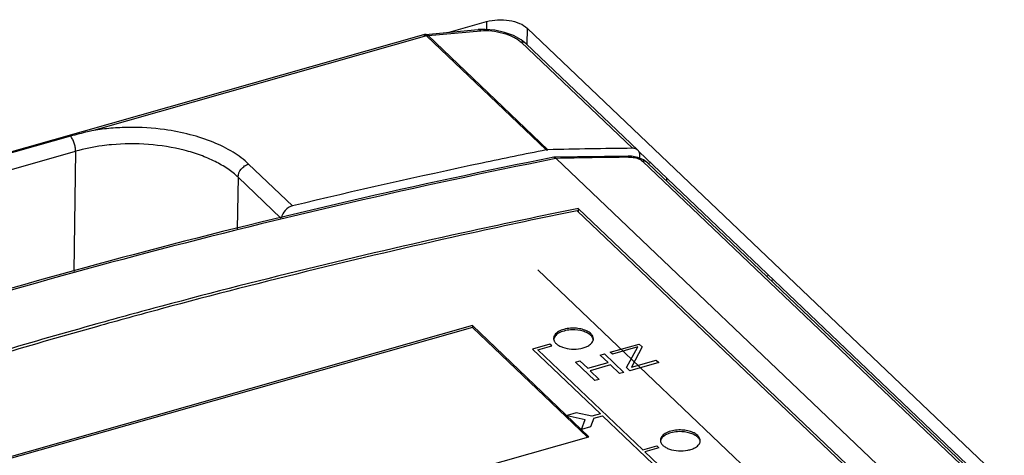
# Model space of a CAD drawing. Header units: millimetres. Extents: x 1117 to 38156, y -1945 to 7303.
# Tile 295 of 656: x 9636 to 9686, y 1482 to 1504. Entities that reach past the tile are written whole.
import ezdxf

# ---------------------------------------------------------------- set-up
doc = ezdxf.new("R2010")
doc.units = ezdxf.units.MM

msp = doc.modelspace()

# ---------------------------------------------------------------- linework, layer by layer
at = {"color": 7, "linetype": 'Continuous'}
for p, q in [((9657.619, 1503.029), (9659.501, 1503.564)), ((9659.429, 1503.174), (9659.075, 1503.163)), ((9659.501, 1503.564), (9659.495, 1503.168)), ((9661.542, 1503.237), (9661.529, 1502.411)), ((9661.542, 1503.237), (9743.76, 1424.821)), ((9656.335, 1502.903), (9604.927, 1488.299)), ((9656.478, 1502.847), (9639.754, 1498.096)), ((9656.426, 1502.92), (9659.075, 1503.163)), ((9662.489, 1497.113), (9656.478, 1502.847)), ((9656.564, 1502.863), (9659.212, 1503.106)), ((9662.581, 1497.124), (9656.564, 1502.863)), ((9661.233, 1502.531), (9666.829, 1497.194)), ((9661.487, 1502.451), (9661.239, 1502.648)), ((9661.486, 1502.452), (9667.102, 1497.096)), ((9638.6, 1497.801), (9622.89, 1493.338)), ((9623.143, 1492.583), (9638.853, 1497.046)), ((9638.853, 1497.046), (9638.764, 1491.001)), ((9662.884, 1496.747), (9662.896, 1496.748)), ((9664.066, 1496.769), (9662.896, 1496.748)), ((9666.776, 1496.796), (9666.621, 1496.802)), ((9666.622, 1496.742), (9666.718, 1496.743)), ((9667.097, 1496.734), (9666.776, 1496.796)), ((9667.151, 1497.026), (9708.935, 1457.174)), ((9667.2, 1496.691), (9667.2, 1496.859)), ((9649.752, 1494.298), (9647.549, 1496.4)), ((9662.997, 1496.683), (9662.901, 1496.664)), ((9662.997, 1496.683), (9662.902, 1496.663)), ((9704.171, 1457.412), (9662.997, 1496.683)), ((9667.386, 1496.613), (9667.097, 1496.734)), ((9667.333, 1496.547), (9707.767, 1457.982)), ((9667.587, 1496.467), (9667.386, 1496.613)), ((9708.021, 1457.902), (9667.586, 1496.467)), ((9667.748, 1496.456), (9667.622, 1496.433)), ((9647.017, 1495.741), (9646.979, 1493.141)), ((9649.171, 1493.687), (9647.017, 1495.741)), ((9668.564, 1495.535), (9668.564, 1495.678)), ((9664.108, 1494.164), (9664.03, 1494.148)), ((9664.108, 1494.164), (9664.031, 1494.147)), ((9684.544, 1474.511), (9664.051, 1494.057)), ((9664.108, 1494.164), (9664.106, 1494.004)), ((9684.749, 1474.479), (9664.108, 1494.164)), ((9679.007, 1474.931), (9662.076, 1491.079)), ((9673.678, 1490.8), (9673.562, 1490.767)), ((9673.913, 1490.577), (9673.797, 1490.544)), ((9658.787, 1488.274), (9627.367, 1479.348)), ((9658.786, 1488.189), (9627.435, 1479.283)), ((9658.787, 1488.274), (9658.786, 1488.189)), ((9664.573, 1482.669), (9658.786, 1488.189)), ((9664.643, 1482.689), (9658.787, 1488.274)), ((9662.683, 1487.345), (9661.811, 1487.097)), ((9662.781, 1487.252), (9662.683, 1487.345)), ((9665.716, 1486.938), (9667.17, 1487.351)), ((9667.17, 1487.351), (9667.316, 1487.213)), ((9665.226, 1483.839), (9661.811, 1487.097)), ((9662.083, 1487.054), (9662.781, 1487.252)), ((9662.083, 1487.054), (9667.353, 1482.027)), ((9665.206, 1486.793), (9665.425, 1486.855)), ((9665.425, 1486.855), (9666.401, 1485.925)), ((9665.819, 1486.839), (9665.716, 1486.938)), ((9667.092, 1487.201), (9665.819, 1486.839)), ((9666.525, 1486.166), (9667.092, 1487.201)), ((9667.316, 1487.213), (9666.785, 1486.188)), ((9663.97, 1486.442), (9664.188, 1486.504)), ((9664.946, 1485.511), (9663.97, 1486.442)), ((9664.188, 1486.504), (9664.583, 1486.128)), ((9664.583, 1486.128), (9665.601, 1486.417)), ((9665.601, 1486.417), (9665.206, 1486.793)), ((9668.146, 1486.42), (9666.691, 1486.007)), ((9666.785, 1486.188), (9668.022, 1486.539)), ((9668.022, 1486.539), (9668.146, 1486.42)), ((9665.726, 1486.298), (9664.707, 1486.009)), ((9664.707, 1486.009), (9665.164, 1485.573)), ((9666.182, 1485.863), (9665.726, 1486.298)), ((9666.401, 1485.925), (9666.182, 1485.863)), ((9666.691, 1486.007), (9666.525, 1486.166)), ((9665.164, 1485.573), (9664.946, 1485.511)), ((9663.997, 1483.883), (9663.541, 1483.753)), ((9664.79, 1483.715), (9663.997, 1483.883)), ((9663.541, 1483.753), (9664.456, 1483.56)), ((9664.273, 1483.055), (9664.456, 1483.56)), ((9664.888, 1483.622), (9664.729, 1483.185)), ((9665.226, 1483.839), (9664.79, 1483.715)), ((9664.888, 1483.622), (9665.324, 1483.746)), ((9672.643, 1476.766), (9665.324, 1483.746)), ((9664.729, 1483.185), (9664.273, 1483.055)), ((9633.222, 1473.763), (9664.643, 1482.689)), ((9667.353, 1482.027), (9668.051, 1482.226)), ((9668.148, 1482.133), (9667.45, 1481.934)), ((9667.45, 1481.934), (9672.72, 1476.908)), ((9668.051, 1482.226), (9668.148, 1482.133))]:
    msp.add_line(p, q, dxfattribs=at)
for points in [[(9661.239, 1502.648), (9660.846, 1502.861), (9660.397, 1503.023), (9659.917, 1503.129), (9659.429, 1503.174)], [(9666.621, 1496.802), (9665.425, 1496.789), (9664.066, 1496.769)]]:
    msp.add_lwpolyline(points, dxfattribs=at)
for centre, radius, start, end in [((9656.472, 1502.422), 0.5, 95.2384, 105.8592), ((9670.88, 1082.865), 413.899, 90.58946, 91.09209), ((9666.887, 1496.87), 0.313, 30.7107, 46.3369), ((9664.589, 1487.61), 0.278, 353.3236, 359.192), ((9669.956, 1482.491), 0.278, 353.3236, 359.192)]:
    msp.add_arc(centre, radius, start, end, dxfattribs=at)
msp.add_ellipse((9751.411, 1385.943), major_axis=(234.435, -46.401), ratio=0.431436, start_param=2.023699, end_param=2.04312, dxfattribs=at)
for points, knots in [([(9659.501, 1503.564), (9659.681, 1503.615), (9660.063, 1503.672), (9660.629, 1503.644), (9661.14, 1503.509), (9661.433, 1503.341), (9661.542, 1503.237)], [0, 0, 0, 0, 0.263725, 0.536983, 0.790162, 1, 1, 1, 1]), ([(9659.075, 1503.163), (9659.098, 1503.165), (9659.151, 1503.155), (9659.193, 1503.124), (9659.212, 1503.106)], [0, 0, 0, 0, 0.4634, 1, 1, 1, 1]), ([(9656.335, 1502.903), (9656.341, 1502.904), (9656.366, 1502.909), (9656.391, 1502.903), (9656.409, 1502.895)], [0, 0, 0, 0, 0.234561, 1, 1, 1, 1]), ([(9656.409, 1502.895), (9656.414, 1502.893), (9656.44, 1502.88), (9656.462, 1502.862), (9656.478, 1502.847)], [0, 0, 0, 0, 0.225493, 1, 1, 1, 1]), ([(9656.564, 1502.863), (9656.544, 1502.882), (9656.502, 1502.912), (9656.45, 1502.922), (9656.426, 1502.92)], [0, 0, 0, 0, 0.537084, 1, 1, 1, 1]), ([(9656.478, 1502.847), (9656.485, 1502.849), (9656.513, 1502.856), (9656.542, 1502.861), (9656.564, 1502.863)], [0, 0, 0, 0, 0.255491, 1, 1, 1, 1]), ([(9659.212, 1503.106), (9659.393, 1503.122), (9659.773, 1503.113), (9660.327, 1503.006), (9660.764, 1502.845), (9661.059, 1502.675), (9661.181, 1502.581), (9661.233, 1502.531)], [0, 0, 0, 0, 0.253719, 0.526461, 0.785374, 0.899818, 1, 1, 1, 1]), ([(9661.486, 1502.452), (9661.455, 1502.482), (9661.373, 1502.528), (9661.28, 1502.535), (9661.233, 1502.531)], [0, 0, 0, 0, 0.479327, 1, 1, 1, 1]), ([(9643.324, 1498.131), (9642.73, 1498.212), (9641.829, 1498.268), (9640.636, 1498.212), (9640.045, 1498.142), (9639.754, 1498.096)], [0, 0, 0, 0, 0.502205, 0.753369, 1, 1, 1, 1]), ([(9639.751, 1498.095), (9639.653, 1498.073), (9639.267, 1497.983), (9638.884, 1497.882), (9638.6, 1497.801)], [0, 0, 0, 0, 0.252919, 1, 1, 1, 1]), ([(9638.853, 1497.046), (9638.854, 1497.113), (9638.841, 1497.253), (9638.789, 1497.457), (9638.711, 1497.644), (9638.64, 1497.756), (9638.6, 1497.801)], [0, 0, 0, 0, 0.248344, 0.516658, 0.77616, 1, 1, 1, 1]), ([(9647.549, 1496.4), (9647.311, 1496.626), (9646.745, 1497.045), (9645.747, 1497.535), (9644.588, 1497.911), (9643.756, 1498.072), (9643.324, 1498.131)], [0, 0, 0, 0, 0.212341, 0.452732, 0.717442, 1, 1, 1, 1]), ([(9640.653, 1497.372), (9640.497, 1497.358), (9639.89, 1497.29), (9639.289, 1497.17), (9638.853, 1497.046)], [0, 0, 0, 0, 0.257415, 1, 1, 1, 1]), ([(9647.017, 1495.741), (9646.857, 1495.894), (9646.488, 1496.185), (9645.852, 1496.551), (9645.118, 1496.862), (9644.01, 1497.2), (9642.507, 1497.436), (9641.273, 1497.428), (9640.653, 1497.372)], [0, 0, 0, 0, 0.098799, 0.20779, 0.326316, 0.453014, 0.722967, 1, 1, 1, 1]), ([(9662.884, 1496.747), (9656.022, 1495.372), (9642.605, 1492.286), (9629.401, 1488.385), (9622.986, 1486.253)], [0, 0, 0, 0, 0.508665, 1, 1, 1, 1]), ([(9662.489, 1497.113), (9661.417, 1496.896), (9657.159, 1496.014), (9652.917, 1495.057), (9649.752, 1494.298)], [0, 0, 0, 0, 0.251685, 1, 1, 1, 1]), ([(9662.489, 1497.113), (9662.497, 1497.115), (9662.527, 1497.12), (9662.558, 1497.123), (9662.581, 1497.124)], [0, 0, 0, 0, 0.254058, 1, 1, 1, 1]), ([(9662.917, 1496.746), (9662.923, 1496.744), (9662.953, 1496.732), (9662.976, 1496.708), (9662.991, 1496.689)], [0, 0, 0, 0, 0.213024, 1, 1, 1, 1]), ([(9666.621, 1496.802), (9666.638, 1496.803), (9666.677, 1496.789), (9666.705, 1496.76), (9666.718, 1496.743)], [0, 0, 0, 0, 0.446148, 1, 1, 1, 1]), ([(9666.718, 1496.743), (9666.729, 1496.744), (9666.775, 1496.743), (9666.822, 1496.74), (9666.857, 1496.735)], [0, 0, 0, 0, 0.242081, 1, 1, 1, 1]), ([(9667.041, 1497.142), (9667.026, 1497.151), (9666.959, 1497.183), (9666.884, 1497.195), (9666.829, 1497.194)], [0, 0, 0, 0, 0.240309, 1, 1, 1, 1]), ([(9666.857, 1496.735), (9666.95, 1496.724), (9667.085, 1496.691), (9667.242, 1496.617), (9667.306, 1496.571), (9667.333, 1496.547)], [0, 0, 0, 0, 0.544775, 0.791409, 1, 1, 1, 1]), ([(9667.2, 1496.859), (9667.2, 1496.874), (9667.197, 1496.933), (9667.178, 1496.991), (9667.155, 1497.029)], [0, 0, 0, 0, 0.2576, 1, 1, 1, 1]), ([(9662.901, 1496.664), (9656.04, 1495.288), (9642.628, 1492.199), (9629.429, 1488.294), (9623.018, 1486.159)], [0, 0, 0, 0, 0.508715, 1, 1, 1, 1]), ([(9647.017, 1495.741), (9647.02, 1495.886), (9647.119, 1496.108), (9647.338, 1496.311), (9647.477, 1496.38), (9647.549, 1496.4)], [0, 0, 0, 0, 0.487515, 0.74997, 1, 1, 1, 1]), ([(9667.586, 1496.467), (9667.555, 1496.497), (9667.472, 1496.544), (9667.379, 1496.551), (9667.333, 1496.547)], [0, 0, 0, 0, 0.479739, 1, 1, 1, 1]), ([(9649.752, 1494.298), (9649.611, 1494.264), (9649.355, 1494.106), (9649.214, 1493.834), (9649.202, 1493.695)], [0, 0, 0, 0, 0.51074, 1, 1, 1, 1]), ([(9664.051, 1494.057), (9662.277, 1493.693), (9655.276, 1492.204), (9648.32, 1490.507), (9643.158, 1489.116)], [0, 0, 0, 0, 0.253002, 1, 1, 1, 1]), ([(9664.03, 1494.148), (9662.26, 1493.79), (9655.275, 1492.32), (9648.335, 1490.638), (9643.186, 1489.256)], [0, 0, 0, 0, 0.253047, 1, 1, 1, 1]), ([(9643.186, 1489.256), (9642.095, 1488.963), (9637.775, 1487.779), (9633.48, 1486.505), (9630.286, 1485.5)], [0, 0, 0, 0, 0.252376, 1, 1, 1, 1]), ([(9643.158, 1489.116), (9642.072, 1488.824), (9637.775, 1487.643), (9633.502, 1486.376), (9630.323, 1485.377)], [0, 0, 0, 0, 0.252294, 1, 1, 1, 1]), ([(9663.716, 1488.144), (9663.604, 1488.136), (9663.394, 1488.102), (9663.155, 1488.009), (9663.009, 1487.906), (9662.93, 1487.823), (9662.88, 1487.732), (9662.867, 1487.667), (9662.867, 1487.635)], [0, 0, 0, 0, 0.31589, 0.592827, 0.711913, 0.817598, 0.912073, 1, 1, 1, 1]), ([(9663.804, 1488.063), (9663.691, 1488.06), (9663.477, 1488.036), (9663.227, 1487.957), (9663.065, 1487.865), (9662.949, 1487.769), (9662.887, 1487.674), (9662.873, 1487.609)], [0, 0, 0, 0, 0.308867, 0.586808, 0.708574, 0.817407, 1, 1, 1, 1]), ([(9664.74, 1487.869), (9664.685, 1487.921), (9664.546, 1488.011), (9664.299, 1488.1), (9664.016, 1488.148), (9663.816, 1488.151), (9663.716, 1488.144)], [0, 0, 0, 0, 0.207533, 0.451912, 0.721636, 1, 1, 1, 1]), ([(9664.738, 1487.784), (9664.688, 1487.831), (9664.562, 1487.916), (9664.252, 1488.036), (9663.985, 1488.067), (9663.804, 1488.063)], [0, 0, 0, 0, 0.208265, 0.451664, 1, 1, 1, 1]), ([(9664.867, 1487.606), (9664.867, 1487.652), (9664.842, 1487.753), (9664.778, 1487.832), (9664.74, 1487.869)], [0, 0, 0, 0, 0.465868, 1, 1, 1, 1]), ([(9662.867, 1487.635), (9662.867, 1487.625), (9662.869, 1487.584), (9662.88, 1487.543), (9662.892, 1487.514)], [0, 0, 0, 0, 0.245402, 1, 1, 1, 1]), ([(9662.892, 1487.514), (9662.897, 1487.501), (9662.924, 1487.449), (9662.962, 1487.404), (9662.994, 1487.373)], [0, 0, 0, 0, 0.234192, 1, 1, 1, 1]), ([(9662.994, 1487.373), (9663.037, 1487.332), (9663.141, 1487.259), (9663.397, 1487.146), (9663.775, 1487.078), (9664.162, 1487.101), (9664.448, 1487.179), (9664.574, 1487.238), (9664.63, 1487.272)], [0, 0, 0, 0, 0.101912, 0.219155, 0.485357, 0.759945, 0.886646, 1, 1, 1, 1]), ([(9664.63, 1487.272), (9664.663, 1487.292), (9664.722, 1487.334), (9664.796, 1487.409), (9664.845, 1487.491), (9664.862, 1487.549), (9664.865, 1487.578)], [0, 0, 0, 0, 0.289452, 0.549165, 0.783156, 1, 1, 1, 1]), ([(9664.846, 1487.628), (9664.841, 1487.642), (9664.815, 1487.7), (9664.774, 1487.75), (9664.738, 1487.784)], [0, 0, 0, 0, 0.23317, 1, 1, 1, 1]), ([(9669.083, 1483.024), (9668.971, 1483.017), (9668.762, 1482.983), (9668.523, 1482.89), (9668.376, 1482.787), (9668.297, 1482.703), (9668.247, 1482.613), (9668.235, 1482.547), (9668.234, 1482.516)], [0, 0, 0, 0, 0.31589, 0.592827, 0.711913, 0.817598, 0.912073, 1, 1, 1, 1]), ([(9669.171, 1482.943), (9669.058, 1482.941), (9668.844, 1482.917), (9668.595, 1482.838), (9668.433, 1482.745), (9668.316, 1482.65), (9668.255, 1482.555), (9668.24, 1482.49)], [0, 0, 0, 0, 0.308867, 0.586808, 0.708574, 0.817407, 1, 1, 1, 1]), ([(9670.107, 1482.75), (9670.053, 1482.801), (9669.913, 1482.892), (9669.667, 1482.981), (9669.383, 1483.029), (9669.184, 1483.031), (9669.083, 1483.024)], [0, 0, 0, 0, 0.207533, 0.451912, 0.721636, 1, 1, 1, 1]), ([(9670.106, 1482.665), (9670.056, 1482.712), (9669.93, 1482.797), (9669.619, 1482.917), (9669.353, 1482.947), (9669.171, 1482.943)], [0, 0, 0, 0, 0.208265, 0.451664, 1, 1, 1, 1]), ([(9668.234, 1482.516), (9668.234, 1482.506), (9668.236, 1482.464), (9668.247, 1482.424), (9668.259, 1482.395)], [0, 0, 0, 0, 0.245402, 1, 1, 1, 1]), ([(9668.259, 1482.395), (9668.265, 1482.382), (9668.291, 1482.33), (9668.329, 1482.284), (9668.362, 1482.254)], [0, 0, 0, 0, 0.234192, 1, 1, 1, 1]), ([(9669.997, 1482.153), (9670.03, 1482.173), (9670.09, 1482.215), (9670.163, 1482.29), (9670.213, 1482.371), (9670.229, 1482.43), (9670.232, 1482.459)], [0, 0, 0, 0, 0.289452, 0.549165, 0.783156, 1, 1, 1, 1]), ([(9670.214, 1482.509), (9670.209, 1482.522), (9670.182, 1482.58), (9670.141, 1482.631), (9670.106, 1482.665)], [0, 0, 0, 0, 0.23317, 1, 1, 1, 1]), ([(9670.234, 1482.487), (9670.235, 1482.533), (9670.209, 1482.634), (9670.145, 1482.713), (9670.107, 1482.75)], [0, 0, 0, 0, 0.465868, 1, 1, 1, 1]), ([(9668.362, 1482.254), (9668.404, 1482.213), (9668.508, 1482.14), (9668.764, 1482.027), (9669.142, 1481.959), (9669.529, 1481.982), (9669.816, 1482.06), (9669.942, 1482.119), (9669.997, 1482.153)], [0, 0, 0, 0, 0.101912, 0.219155, 0.485357, 0.759945, 0.886646, 1, 1, 1, 1])]:
    msp.add_open_spline(points, degree=3, knots=knots, dxfattribs=at)
for points in [[(9662.896, 1496.748), (9662.903, 1496.748), (9662.91, 1496.747), (9662.917, 1496.746)], [(9667.102, 1497.096), (9667.084, 1497.113), (9667.063, 1497.129), (9667.041, 1497.142)], [(9662.991, 1496.689), (9662.993, 1496.687), (9662.995, 1496.685), (9662.997, 1496.683)], [(9664.863, 1487.561), (9664.86, 1487.584), (9664.855, 1487.606), (9664.846, 1487.628)], [(9670.231, 1482.442), (9670.228, 1482.465), (9670.222, 1482.487), (9670.214, 1482.509)]]:
    msp.add_open_spline(points, degree=3, dxfattribs=at)

doc.saveas('drawing.dxf')
